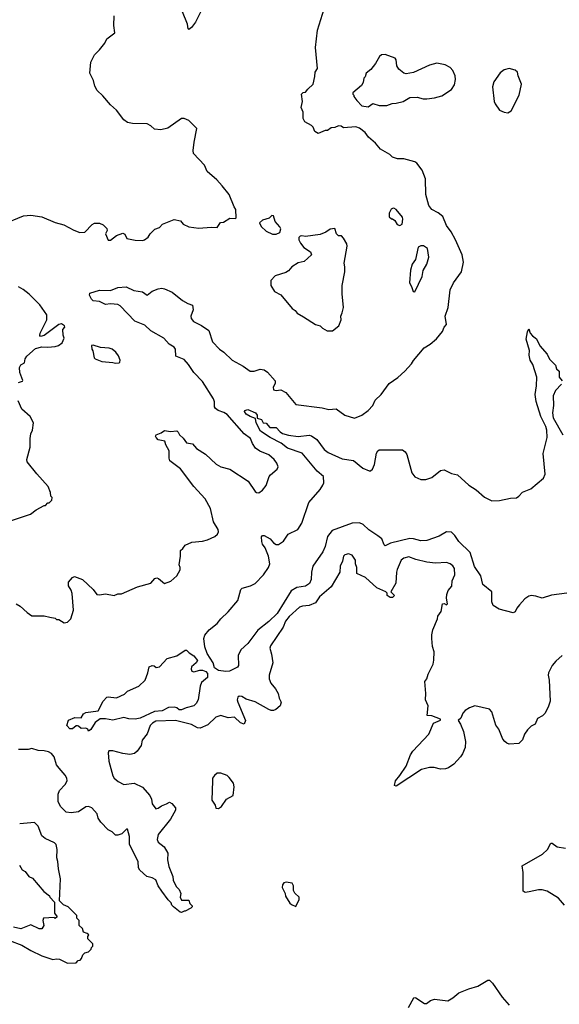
# Model space of a CAD drawing. Extents: x 2220333 to 2384341, y 721037 to 894043.
# Tile 290 of 325: x 2330135 to 2334534, y 837931 to 845962. Entities that reach past the tile are written whole.
import ezdxf

# ---------------------------------------------------------------- set-up
doc = ezdxf.new("R2010")
doc.units = 0

msp = doc.modelspace()

# ---------------------------------------------------------------- linework, layer by layer
at = {"layer": '0CON10XD'}
for points in [[(2330105, 841198.8), (2330139.8, 841179.8), (2330195, 841126.2), (2330235, 841100), (2330335, 841098.8), (2330381.7, 841088.3), (2330425, 841080), (2330435, 841070), (2330455, 841070), (2330497, 841043), (2330525, 841047.5), (2330552.5, 841075), (2330573.3, 841145), (2330563, 841283), (2330555, 841310), (2330533.3, 841345), (2330533, 841373), (2330565, 841412.5), (2330580.7, 841419.3), (2330647.3, 841397.3), (2330735, 841313.3), (2330762.5, 841275), (2330785, 841270), (2330835, 841280), (2330905, 841266.7), (2330935, 841278.8), (2330965, 841280), (2331095, 841336.2), (2331203.6, 841366.4), (2331237, 841403), (2331251.7, 841408.3), (2331265.5, 841405.5), (2331315, 841363.3), (2331368.3, 841381.7), (2331415, 841426.7), (2331444, 841475), (2331444, 841494), (2331434, 841515), (2331446.4, 841586.4), (2331447, 841633), (2331465, 841647.5), (2331484.1, 841675.9), (2331538.3, 841701.7), (2331625, 841709.2), (2331665, 841718.8), (2331725, 841746.2), (2331748.8, 841765), (2331756.2, 841785), (2331753.8, 841805), (2331714.2, 841865), (2331690, 841975), (2331645.7, 842055), (2331553.3, 842153.3), (2331445, 842299.2), (2331358.6, 842365), (2331353.3, 842385), (2331354.3, 842445), (2331325.7, 842495), (2331317.5, 842525), (2331265, 842536.2), (2331246.7, 842555), (2331242.5, 842565), (2331247.5, 842575), (2331288.6, 842591.4), (2331315, 842610), (2331365, 842603.8), (2331415, 842608.8), (2331427.3, 842597.3), (2331436.7, 842575), (2331467.6, 842547.6), (2331495, 842511.2), (2331545, 842503.8), (2331576.7, 842465), (2331648.8, 842418.8), (2331735.7, 842335.7), (2331775, 842314.2), (2331847, 842297), (2331996.7, 842196.7), (2332053.3, 842115), (2332065, 842106.2), (2332085, 842103.8), (2332113.3, 842125), (2332145, 842163.3), (2332168.8, 842235), (2332179.5, 842250.5), (2332233.8, 842295), (2332241.2, 842315), (2332231.2, 842345), (2332210, 842375), (2332165, 842414), (2332093.6, 842443.6), (2332058.3, 842468.3), (2332033.1, 842505), (2332015.8, 842545), (2331966, 842585), (2331825, 842741.4), (2331798.9, 842758.9), (2331753.8, 842775), (2331731.7, 842791.7), (2331724.3, 842805), (2331722.9, 842845), (2331715, 842870), (2331625, 843011.9), (2331553.3, 843083.3), (2331509.8, 843149.8), (2331475, 843190), (2331407.7, 843217.7), (2331405.7, 843275), (2331395, 843290), (2331354.2, 843314.2), (2331308.8, 843365), (2331203.6, 843423.6), (2331155, 843471.1), (2331072.8, 843502.8), (2330955, 843628.8), (2330935, 843638.2), (2330875, 843645.6), (2330835, 843639.5), (2330785, 843662.5), (2330735, 843667.5), (2330721.1, 843681.1), (2330704.2, 843715), (2330707.7, 843732.3), (2330785, 843755.8), (2330875, 843754.4), (2330935, 843778.1), (2331004, 843784), (2331064.2, 843754.2), (2331135, 843742), (2331175, 843715.8), (2331215, 843748), (2331263, 843767), (2331295, 843771.2), (2331315, 843766.2), (2331378.3, 843738.3), (2331461.7, 843671.7), (2331506.1, 843646.1), (2331545, 843632.5), (2331548, 843595), (2331529.2, 843545), (2331532.5, 843525), (2331551.1, 843501.1), (2331616.4, 843466.4), (2331675.9, 843425.9), (2331705.7, 843335), (2331762.5, 843275), (2331800.3, 843250.3), (2331866.7, 843185), (2331956.7, 843135), (2332015, 843094), (2332045, 843096), (2332095, 843111.2), (2332127.5, 843105), (2332155.8, 843085.8), (2332216.2, 843015), (2332216.7, 842995), (2332200, 842965), (2332203.2, 842943.2), (2332225, 842938), (2332265, 842943.3), (2332305, 842922.5), (2332385, 842822), (2332600, 842795), (2332655, 842782), (2332715, 842788.8), (2332785, 842736.7), (2332865, 842712.5), (2332925, 842735.6), (2332975, 842774.2), (2333014.2, 842815), (2333032, 842858), (2333080.6, 842905), (2333145.7, 842995), (2333216.1, 843043.9), (2333275, 843095.8), (2333330, 843155), (2333345, 843181.2), (2333431.2, 843285), (2333480, 843315), (2333532.1, 843357.9), (2333581.7, 843418.3), (2333595.6, 843454.4), (2333612.9, 843475), (2333604.3, 843545), (2333628.9, 843615), (2333645, 843757.5), (2333670.8, 843815), (2333735.9, 843904.1), (2333752.9, 843985), (2333743.2, 844043.2), (2333688.5, 844165), (2333652.8, 844232.8), (2333615, 844284), (2333585, 844357.5), (2333547.4, 844387.4), (2333494.6, 844414.6), (2333469.4, 844445), (2333446.7, 844535), (2333444.2, 844665), (2333416.7, 844735), (2333371.3, 844791.3), (2333355, 844802.5), (2333265, 844827.5), (2333215, 844825.8), (2333175, 844840), (2333152, 844862), (2333075, 844906.7), (2333035.7, 844955.7), (2332978.8, 845005), (2332951.2, 845041.2), (2332905, 845076.7), (2332875, 845087.5), (2332775, 845080), (2332755, 845093.3), (2332735, 845096.7), (2332705, 845082.5), (2332675, 845080), (2332645, 845057.5), (2332625, 845057.5), (2332567, 845033), (2332540.7, 845050.7), (2332526.1, 845086.1), (2332515, 845097.5), (2332460, 845130), (2332447, 845157), (2332447, 845207), (2332430, 845245), (2332440, 845295), (2332433.3, 845355), (2332445, 845367.5), (2332465, 845370), (2332483.9, 845396.1), (2332527.5, 845435), (2332541.7, 845498.3), (2332542.5, 845535), (2332562.5, 845565), (2332546.2, 845735), (2332563.9, 845876.1), (2332630, 846095)], [(2331620, 846045), (2331567.2, 845942.8), (2331535, 845898.8), (2331515, 845882.5), (2331507.5, 845887.5), (2331503.8, 845925), (2331463.3, 846025)], [(2329995, 844290.9), (2330165, 844361.1), (2330225, 844366.5), (2330315, 844353.5), (2330425, 844306.9), (2330495, 844290), (2330575, 844244.2), (2330625, 844226.2), (2330665, 844230), (2330725, 844292.5), (2330745, 844302.5), (2330785, 844302.5), (2330815, 844287.5), (2330845, 844260), (2330847, 844243), (2330833.3, 844215), (2330855, 844163.3), (2330875, 844164.2), (2330925, 844200.6), (2330975, 844220), (2330991.2, 844211.2), (2331008.3, 844178.3), (2331075, 844163.8), (2331135, 844161.2), (2331153.6, 844166.4), (2331183, 844187), (2331197.5, 844215), (2331236.4, 844253.6), (2331275, 844267.5), (2331300, 844295), (2331395, 844333.3), (2331445, 844320), (2331467.5, 844295), (2331515, 844271.2), (2331595, 844261.2), (2331695, 844270), (2331745, 844267.5), (2331773, 844307), (2331795, 844310), (2331848.3, 844341.7), (2331895, 844340), (2331900, 844345), (2331897.5, 844415), (2331882.5, 844435), (2331842.5, 844535), (2331785.9, 844605.9), (2331742.5, 844655), (2331664.1, 844724.1), (2331642.5, 844775), (2331551.7, 844871.7), (2331548.8, 844895), (2331556.4, 844963.6), (2331580, 845075), (2331515, 845140), (2331477, 845157), (2331453.8, 845156.2), (2331342.5, 845077.5), (2331285, 845063.3), (2331235, 845070), (2331205, 845096.7), (2331175, 845111.2), (2331055, 845114.2), (2331015, 845122), (2330984.5, 845144.5), (2330924.2, 845224.2), (2330875, 845266.2), (2330811.7, 845341.7), (2330766, 845385), (2330748.7, 845418.7), (2330737.5, 845465), (2330708.1, 845525), (2330714, 845615), (2330746, 845675), (2330786, 845715), (2330828.8, 845771.2), (2330846.7, 845805), (2330910, 845855), (2330903.3, 845915), (2330904.1, 845994.1)], [(2332975, 845250), (2333015, 845277.5), (2333065, 845261.2), (2333128.3, 845261.7), (2333170.7, 845279.3), (2333205, 845280), (2333260, 845295), (2333315, 845326.7), (2333375, 845330), (2333425, 845316.2), (2333455, 845316.2), (2333516.1, 845323.9), (2333575, 845340), (2333655, 845393.3), (2333678.8, 845431.2), (2333688, 845475), (2333685.8, 845505), (2333667, 845547), (2333645, 845571.2), (2333604.1, 845594.1), (2333535, 845606), (2333475, 845592), (2333345, 845531.2), (2333285, 845521.2), (2333265, 845526.7), (2333225, 845557.5), (2333210, 845585), (2333204.1, 845634.1), (2333195, 845648.8), (2333115, 845677.1), (2333085, 845675.8), (2333067.8, 845662.2), (2333035, 845603.3), (2332997.5, 845555), (2332960, 845525), (2332950, 845495), (2332940, 845485), (2332935, 845450), (2332920, 845425), (2332850, 845365), (2332850, 845355), (2332860, 845345), (2332860, 845335), (2332883.6, 845303.6), (2332925, 845260), (2332975, 845250)], [(2334115, 845203.3), (2334140.5, 845219.5), (2334207.5, 845345), (2334225.6, 845435), (2334198, 845505), (2334193.3, 845535), (2334175, 845548.8), (2334125, 845564), (2334085, 845554.2), (2334052.4, 845527.6), (2334001.2, 845455), (2333990, 845415), (2334004, 845295), (2334011.2, 845275), (2334045, 845223.3), (2334085, 845206.7), (2334115, 845203.3)], [(2333235, 844282.5), (2333253.8, 844295), (2333259.2, 844335), (2333255, 844352.5), (2333202.5, 844415), (2333185, 844423.3), (2333175, 844421.2), (2333164.3, 844415.7), (2333146.7, 844385), (2333147.5, 844355), (2333165, 844337.5), (2333175, 844337.5), (2333192.5, 844325), (2333211.2, 844291.2), (2333235, 844282.5)], [(2332225, 844212.5), (2332255, 844227.5), (2332263.3, 844255), (2332255, 844272.5), (2332216.7, 844315), (2332205, 844362.5), (2332190, 844365), (2332168.3, 844341.7), (2332114.1, 844325.9), (2332090, 844305), (2332102.5, 844275), (2332145, 844237.5), (2332195, 844213.3), (2332225, 844212.5)], [(2332685, 843423.3), (2332735.6, 843464.4), (2332756.2, 843515), (2332753.8, 843545), (2332765, 843570), (2332773.3, 843615), (2332762.5, 843725), (2332762.9, 843795), (2332785.8, 843905), (2332786, 843945), (2332778.8, 843975), (2332803.3, 844115), (2332802.5, 844135), (2332775, 844180), (2332758.3, 844198.3), (2332735, 844200), (2332717.5, 844215), (2332705, 844260), (2332665, 844252.5), (2332630.7, 844229.3), (2332585, 844210), (2332465, 844192.5), (2332435, 844200), (2332420, 844195), (2332410, 844185), (2332410, 844165), (2332425, 844140), (2332452.5, 844105), (2332505, 844067.5), (2332512.5, 844045), (2332455, 843990), (2332405, 843977.5), (2332352.5, 843945), (2332325.9, 843914.1), (2332305, 843900), (2332216.4, 843873.6), (2332183.3, 843835), (2332182.5, 843795), (2332212.5, 843745), (2332265, 843717.5), (2332355, 843606.7), (2332379.3, 843589.3), (2332397, 843567), (2332447.3, 843537.3), (2332545, 843476.2), (2332583.6, 843463.6), (2332602.5, 843445), (2332642.5, 843425), (2332685, 843423.3)], [(2333355, 843742.5), (2333415, 843867.5), (2333423.8, 843915), (2333455, 843966.7), (2333471.4, 844025), (2333460, 844095), (2333426.4, 844116.4), (2333405, 844116.7), (2333384.2, 844105.8), (2333361.2, 844005), (2333335, 843967.5), (2333321.7, 843918.3), (2333312.5, 843815), (2333330, 843785), (2333342.5, 843745), (2333355, 843742.5)], [(2330126.4, 843003.6), (2330157.5, 843012.5), (2330160.7, 843019.3), (2330135.9, 843085), (2330133.9, 843125), (2330145, 843145.6), (2330175, 843163.3), (2330180.8, 843195), (2330193.7, 843216.3), (2330265, 843279.2), (2330315, 843293.8), (2330365, 843290), (2330423, 843297), (2330450, 843305), (2330480, 843325), (2330497.5, 843365), (2330488.3, 843388.3), (2330487.5, 843435), (2330502.5, 843455), (2330500, 843465), (2330475, 843481.2), (2330455, 843477.1), (2330443, 843467), (2330335, 843385.8), (2330305, 843376.7), (2330298.8, 843385), (2330300.6, 843405), (2330355.3, 843515), (2330355, 843553.3), (2330298.6, 843635), (2330212.6, 843722.6), (2330162, 843762), (2330125, 843782.1)], [(2334595, 841283.8), (2334470.5, 841269.5), (2334395, 841243.3), (2334341.1, 841261.1), (2334305, 841264.4), (2334285, 841259.4), (2334251.5, 841238.5), (2334209.3, 841190.7), (2334187.4, 841162.6), (2334175, 841132.9), (2334156.9, 841123.1), (2334043.5, 841153.5), (2333995.6, 841185), (2333982.7, 841215), (2333984.3, 841295), (2333911.5, 841355), (2333893.8, 841425), (2333843.1, 841503.1), (2333806, 841615), (2333714.7, 841705), (2333682.9, 841755), (2333655, 841783.4), (2333615, 841784.1), (2333555, 841748.9), (2333455, 841714.4), (2333405, 841711.7), (2333345, 841728.9), (2333315, 841729.8), (2333158.3, 841691.7), (2333115, 841670.5), (2333105, 841678.8), (2333086.6, 841726.6), (2333055, 841751.8), (2332980.5, 841800.5), (2332934.7, 841844.7), (2332905, 841859.3), (2332845, 841855.8), (2332681.5, 841795), (2332644.2, 841745.8), (2332624.7, 841665), (2332605, 841621.9), (2332524.7, 841505), (2332513.1, 841455), (2332511.4, 841395), (2332497.4, 841362.6), (2332465, 841341.1), (2332395, 841332.1), (2332347.5, 841302.5), (2332235, 841118.1), (2332165, 841052.7), (2332076.7, 840983.3), (2331995.2, 840874.8), (2331937.1, 840822.9), (2331915.6, 840775), (2331917.5, 840695), (2331909.2, 840680.8), (2331845, 840648.6), (2331815, 840645.8), (2331755.5, 840654.5), (2331721.9, 840675), (2331712.2, 840715), (2331663.8, 840793.8), (2331643.8, 840846.2), (2331635.7, 840915), (2331645, 840942.5), (2331678.6, 840985), (2331745, 841037.1), (2331774, 841076), (2331835, 841133.3), (2331912.5, 841225), (2331936.7, 841315), (2331947.5, 841325), (2332017.5, 841345), (2332055, 841364.3), (2332122, 841435), (2332164.2, 841495), (2332174, 841525), (2332163.8, 841585), (2332136, 841655), (2332114.2, 841685), (2332108, 841705), (2332106.2, 841745), (2332115, 841753.8), (2332127.5, 841755), (2332177, 841727), (2332205, 841694), (2332225, 841682), (2332245, 841681.2), (2332285, 841708.8), (2332323, 841767), (2332401.4, 841805), (2332434.6, 841855), (2332490.6, 842025), (2332585, 842130.8), (2332607.1, 842165), (2332613.1, 842185), (2332611.9, 842235), (2332559.6, 842279.6), (2332436.3, 842426.3), (2332318.2, 842468.2), (2332266.8, 842506.8), (2332175.6, 842555), (2332098.5, 842605), (2332062.2, 842675), (2332058.3, 842708.3), (2332012.5, 842725), (2331980, 842745), (2331966.2, 842765), (2331970, 842775), (2331995, 842782.5), (2332056.7, 842755), (2332070, 842735), (2332071.7, 842711.7), (2332105, 842700), (2332120, 842675), (2332145, 842670), (2332175, 842636.7), (2332226.2, 842635), (2332259.1, 842599.1), (2332277.8, 842587.8), (2332325, 842573.6), (2332405, 842563.1), (2332495, 842571.9), (2332515, 842568.6), (2332557.9, 842537.9), (2332617.6, 842457.6), (2332650.7, 842430.7), (2332765, 842379.1), (2332855, 842365.7), (2332932.5, 842305), (2332985, 842283.3), (2332995, 842283.3), (2333010, 842295), (2333026.2, 842335), (2333044.2, 842425.8), (2333053.3, 842445), (2333065, 842453.3), (2333255, 842453.3), (2333277.7, 842437.7), (2333292, 842415), (2333330.8, 842265), (2333355, 842234), (2333405, 842212.9), (2333445, 842212.5), (2333495, 842228.6), (2333565, 842286), (2333595, 842290), (2333655, 842260), (2333705, 842250), (2333796.7, 842165), (2333857.3, 842127.3), (2333925, 842068.6), (2333985, 842038.6), (2334045, 842041.5), (2334135, 842059.6), (2334185, 842063.3), (2334204, 842075), (2334235, 842108.8), (2334302.5, 842135), (2334405, 842221.2), (2334419.2, 842255), (2334402.5, 842425), (2334433.6, 842555), (2334431.5, 842615), (2334424.6, 842645), (2334383.6, 842725), (2334345, 842846.7), (2334336.7, 842905), (2334348.9, 842975), (2334349.4, 843045), (2334318.7, 843148.7), (2334296.7, 843185), (2334288.8, 843225), (2334290, 843265), (2334263.6, 843356.4), (2334273.6, 843416.4), (2334285, 843440), (2334297.5, 843405), (2334314.1, 843384.1), (2334348.8, 843358.8), (2334375, 843302.5), (2334435, 843232.5), (2334455, 843192.5), (2334502.5, 843145), (2334510, 843115), (2334532.5, 843095), (2334532.5, 843045), (2334556.4, 843016.4)], [(2330915, 843160), (2330945, 843162.5), (2330951.7, 843168.3), (2330953.3, 843185), (2330940.7, 843220.7), (2330919.5, 843249.5), (2330887.5, 843275), (2330865, 843283.3), (2330795, 843288.8), (2330735, 843306.7), (2330720, 843305), (2330722.5, 843275), (2330731.7, 843261.7), (2330742.5, 843205), (2330750, 843195), (2330803.9, 843173.9), (2330893, 843167), (2330915, 843160)], [(2334550.7, 842989.3), (2334502.7, 842937.3), (2334484, 842895), (2334485.5, 842815.5), (2334477.5, 842755), (2334484.3, 842714.3), (2334563.6, 842575)], [(2330035, 841866.7), (2330222.3, 841927.7), (2330270, 841965), (2330335, 842000), (2330345, 842000), (2330365, 842020), (2330375, 842020), (2330398.3, 842041.7), (2330400, 842065), (2330390, 842075), (2330387.5, 842105), (2330366.7, 842155), (2330275, 842256.7), (2330196, 842356), (2330193.8, 842375), (2330220, 842475), (2330220, 842545), (2330226.7, 842585), (2330240, 842615), (2330248.8, 842675), (2330220, 842725), (2330153.3, 842785), (2330123.9, 842853.9)], [(2334557.5, 840775), (2334505, 840728.8), (2334475, 840693.3), (2334446, 840635), (2334442.5, 840615), (2334451.4, 840575), (2334458.1, 840405), (2334442.5, 840355), (2334415, 840303.3), (2334395.8, 840284.2), (2334356.4, 840263.6), (2334337.5, 840215), (2334305, 840200), (2334275, 840170), (2334250, 840135), (2334235, 840087.5), (2334205, 840058.8), (2334123.9, 840053.9), (2334105, 840060), (2334088.8, 840075), (2334074.2, 840095), (2334040.8, 840175), (2334017, 840207), (2333985, 840317.5), (2333965, 840338.8), (2333845, 840366), (2333800.5, 840349.5), (2333765, 840326.2), (2333746.2, 840305), (2333732, 840265), (2333710, 840245), (2333727.4, 840217.4), (2333752.1, 840155), (2333767.7, 840075), (2333765.4, 840025), (2333745.5, 839974.5), (2333729.3, 839950.7), (2333675, 839890), (2333629.7, 839860.3), (2333605, 839850.8), (2333565, 839848), (2333513, 839863), (2333475, 839863.3), (2333410, 839845), (2333205, 839710), (2333190, 839715), (2333197.5, 839755), (2333235, 839797.5), (2333285.6, 839874.4), (2333320, 839965), (2333340, 839995), (2333469.2, 840135), (2333509.2, 840225), (2333565, 840250), (2333565, 840255.6), (2333495, 840282.9), (2333457.5, 840287.5), (2333465.7, 840365), (2333442, 840415), (2333446.2, 840465), (2333437, 840563), (2333453.6, 840586.4), (2333463.8, 840625), (2333505.9, 840704.1), (2333510.7, 840739.3), (2333513.3, 840805), (2333500.7, 840850.7), (2333493.3, 840915), (2333493.3, 840945), (2333503.3, 840985), (2333540, 841075), (2333543, 841097), (2333570, 841135), (2333581.7, 841198.3), (2333595, 841200), (2333615, 841190), (2333621.7, 841198.3), (2333613.8, 841243.8), (2333617.7, 841272.3), (2333628.8, 841305), (2333657.5, 841342.5), (2333660.6, 841385), (2333682.9, 841435), (2333678.6, 841485), (2333665, 841506.7), (2333643.6, 841523.6), (2333615, 841533.8), (2333525, 841530), (2333455, 841537.5), (2333365, 841560), (2333308.3, 841581.7), (2333265, 841571.2), (2333245, 841552.5), (2333212.3, 841477.7), (2333206, 841455), (2333201.2, 841365), (2333160, 841295), (2333190, 841265), (2333175, 841250), (2333155, 841250), (2333130, 841265), (2333130, 841285), (2333120, 841295), (2333045, 841327.5), (2332955, 841411.2), (2332884, 841444), (2332883, 841493), (2332873.3, 841525), (2332872.5, 841555), (2332845, 841593.3), (2332815, 841604), (2332785, 841596), (2332775, 841586.7), (2332766.2, 841545), (2332748, 841505), (2332743.3, 841455), (2332672.9, 841335), (2332580, 841255), (2332545, 841204.5), (2332495, 841183.3), (2332441.1, 841178.9), (2332415, 841170.6), (2332330.5, 841095), (2332302.1, 841055), (2332281.7, 841008.3), (2332178.6, 840855), (2332174.3, 840835), (2332187.6, 840787.6), (2332197.5, 840715), (2332168.9, 840615), (2332169.4, 840585), (2332181.3, 840551.3), (2332219.2, 840505), (2332240.8, 840465), (2332249.5, 840429.5), (2332266.1, 840396.1), (2332258, 840365), (2332223.8, 840335), (2332205, 840327.8), (2332185, 840328.5), (2332164.7, 840334.7), (2332055, 840398.2), (2331980.4, 840420.4), (2331945, 840442.5), (2331925, 840444), (2331914.2, 840435), (2331908.9, 840415), (2331912.1, 840395), (2331975.5, 840245), (2331965, 840216.7), (2331935, 840225.8), (2331885, 840273.1), (2331835, 840268.6), (2331775, 840285.8), (2331735, 840272.5), (2331669.6, 840210.4), (2331605, 840184.7), (2331585, 840186.1), (2331535, 840212.3), (2331405, 840246.9), (2331245, 840240.9), (2331217.8, 840225), (2331199.5, 840205), (2331173.4, 840136.6), (2331133.8, 840085), (2331125, 840042.5), (2331093.9, 839996.1), (2331072, 839978), (2331031.7, 839968.3), (2330975, 839975.8), (2330895, 839998), (2330862.5, 839997.5), (2330857.5, 839982.5), (2330861.2, 839915), (2330893.3, 839795), (2330906, 839775), (2330937.6, 839747.6), (2330985, 839724.5), (2331067.5, 839735), (2331135, 839702.9), (2331196.9, 839635), (2331210.8, 839605), (2331216.1, 839566.1), (2331245, 839526.7), (2331265, 839531.2), (2331290, 839550), (2331332.5, 839565), (2331355, 839580), (2331375, 839570), (2331403.8, 839535), (2331403.8, 839515), (2331365, 839442.5), (2331264, 839315), (2331256.2, 839275), (2331265, 839253.8), (2331313.3, 839215), (2331343.9, 839163.9), (2331341.2, 839108.8), (2331351.2, 839055), (2331383.3, 838975), (2331386.7, 838945), (2331411.7, 838891.7), (2331435, 838867.5), (2331447.5, 838835), (2331442.5, 838805), (2331450, 838785), (2331455, 838780), (2331515, 838780), (2331523, 838753), (2331540, 838735), (2331540, 838725), (2331530, 838715), (2331485, 838690), (2331475, 838690), (2331455, 838680), (2331443, 838683), (2331390, 838725), (2331375, 838740), (2331369.3, 838759.3), (2331345, 838782.5), (2331293, 838853), (2331265, 838897.5), (2331245, 838946.7), (2331215, 838964), (2331172.5, 838975), (2331114.3, 839025), (2331104.4, 839045), (2331100, 839095), (2331030.6, 839235), (2331029.5, 839299.5), (2331015, 839360), (2331005, 839360), (2330968.3, 839321.7), (2330935, 839310), (2330915, 839310), (2330889.3, 839339.3), (2330857.5, 839355), (2330797, 839417), (2330775, 839450), (2330766.2, 839485), (2330723.3, 839535), (2330695, 839543.3), (2330675, 839540.5), (2330615, 839502.2), (2330555, 839492.1), (2330515, 839499.4), (2330467.5, 839545), (2330448, 839585), (2330448.1, 839645), (2330460, 839675), (2330505.7, 839725), (2330521.4, 839755), (2330518.6, 839775), (2330505, 839798.8), (2330456.9, 839856.9), (2330435.4, 839885.4), (2330415, 839950.8), (2330395, 839975.6), (2330371.1, 839991.1), (2330335, 839999.4), (2330285, 840000), (2330235, 840017.5), (2330205, 840010), (2330125, 840008.8)], [(2330695, 840160), (2330690, 840175), (2330675, 840182.5), (2330635, 840180), (2330615, 840200), (2330605, 840202.5), (2330595, 840202.5), (2330565, 840176.7), (2330545, 840177.5), (2330520, 840205), (2330531.7, 840248.3), (2330585, 840270), (2330635, 840267.5), (2330655, 840300), (2330675, 840310.8), (2330774, 840326), (2330816.2, 840405), (2330845, 840436.2), (2330855, 840440), (2330925, 840430), (2330988.3, 840461.7), (2331012.5, 840485), (2331107.5, 840525), (2331156.7, 840575), (2331180, 840635), (2331190, 840685), (2331215, 840693.3), (2331231.7, 840691.7), (2331248.3, 840678.3), (2331275, 840683.3), (2331337.7, 840752.3), (2331415, 840772.5), (2331485, 840820), (2331495, 840820), (2331517.5, 840797.5), (2331555, 840774.4), (2331583.1, 840735), (2331573.6, 840716.4), (2331535.8, 840685), (2331532, 840665), (2331538.3, 840648.3), (2331555, 840642.9), (2331602.9, 840657.1), (2331625, 840656.9), (2331653.6, 840645), (2331665, 840628.1), (2331664.6, 840595.4), (2331616.2, 840555), (2331606, 840525), (2331589.2, 840415), (2331574, 840385), (2331554.3, 840365.7), (2331491.2, 840348.8), (2331455, 840332), (2331435, 840334.2), (2331415, 840348.8), (2331395, 840354.2), (2331348.3, 840351.7), (2331297.5, 840325), (2331235, 840320), (2331116, 840265), (2331075, 840256.5), (2331025, 840258.6), (2330985, 840269.2), (2330895, 840250), (2330835, 840260), (2330790, 840260), (2330750.5, 840229.5), (2330715, 840173.8), (2330695, 840160)], [(2331755, 839527.5), (2331765, 839532.5), (2331780, 839545), (2331820, 839605), (2331876.1, 839633.9), (2331883.3, 839705), (2331877.5, 839735), (2331841.7, 839781.7), (2331825, 839796.7), (2331775, 839817.5), (2331745, 839816.7), (2331721.7, 839798.3), (2331708, 839775), (2331705.8, 839754.2), (2331702, 839595), (2331727.5, 839555), (2331735, 839530), (2331755, 839527.5)], [(2330052.3, 838452.3), (2330153.6, 838413.6), (2330225, 838370), (2330315, 838326.7), (2330405, 838297.5), (2330435, 838302.5), (2330459.3, 838299.3), (2330525, 838267.5), (2330595, 838270), (2330611.7, 838288.3), (2330628.3, 838291.7), (2330640, 838305), (2330650, 838335), (2330665, 838350), (2330695, 838360), (2330718.3, 838381.7), (2330720, 838395), (2330730, 838405), (2330730, 838425), (2330690, 838465), (2330690, 838485), (2330698.3, 838498.3), (2330685, 838510), (2330655, 838520), (2330648.3, 838548.3), (2330620, 838575), (2330620, 838615), (2330600, 838635), (2330600, 838655), (2330530, 838725), (2330491.7, 838741.7), (2330460, 838775), (2330467.5, 838955), (2330450.8, 839035), (2330447.1, 839097.1), (2330438, 839125), (2330441.2, 839195), (2330433.3, 839235), (2330418.3, 839248.3), (2330343, 839283), (2330315.6, 839305.6), (2330284.3, 839385), (2330255, 839414.3), (2330135, 839404)], [(2334575, 838740), (2334525.8, 838795.8), (2334435, 838854), (2334395, 838866), (2334365, 838866), (2334289.3, 838849.3), (2334255, 838843.8), (2334240, 838855), (2334238.8, 839005), (2334230.5, 839059.5), (2334396.7, 839155), (2334436.2, 839195), (2334465, 839246.7), (2334475, 839246.2), (2334516.1, 839216.1), (2334585, 839203.8)], [(2330132.5, 839065), (2330155, 839027.5), (2330180, 839015), (2330210, 838975), (2330239.3, 838959.3), (2330330.7, 838850.7), (2330376.7, 838816.7), (2330380, 838805), (2330420, 838765), (2330420, 838675), (2330440, 838645), (2330425, 838630), (2330415, 838640), (2330330, 838635), (2330322.5, 838615), (2330332.5, 838575), (2330315, 838547.5), (2330295, 838547.5), (2330225, 838580), (2330145, 838546.7), (2330085, 838560)], [(2332385, 838730), (2332412.5, 838785), (2332412.5, 838805), (2332378.3, 838838.3), (2332368.3, 838858.3), (2332366.4, 838896.4), (2332355, 838920), (2332306.7, 838926.7), (2332289.3, 838920.7), (2332276.7, 838905), (2332273.3, 838885), (2332300, 838835), (2332303, 838813), (2332337, 838757), (2332350, 838745), (2332385, 838730)], [(2333303.8, 837905), (2333347, 837983), (2333355, 837987.5), (2333365, 837983.3), (2333435, 837937.5), (2333451.7, 837938.3), (2333485, 837962.5), (2333517, 837973), (2333625, 837960), (2333666.1, 837983.9), (2333713.9, 838026.1), (2333795, 838058.8), (2333869.5, 838080.5), (2333952.3, 838127.7), (2333965, 838128.8), (2333990, 838105), (2334068.7, 837988.7), (2334125, 837923.3)]]:
    msp.add_lwpolyline(points, dxfattribs=at)

doc.saveas('drawing.dxf')
